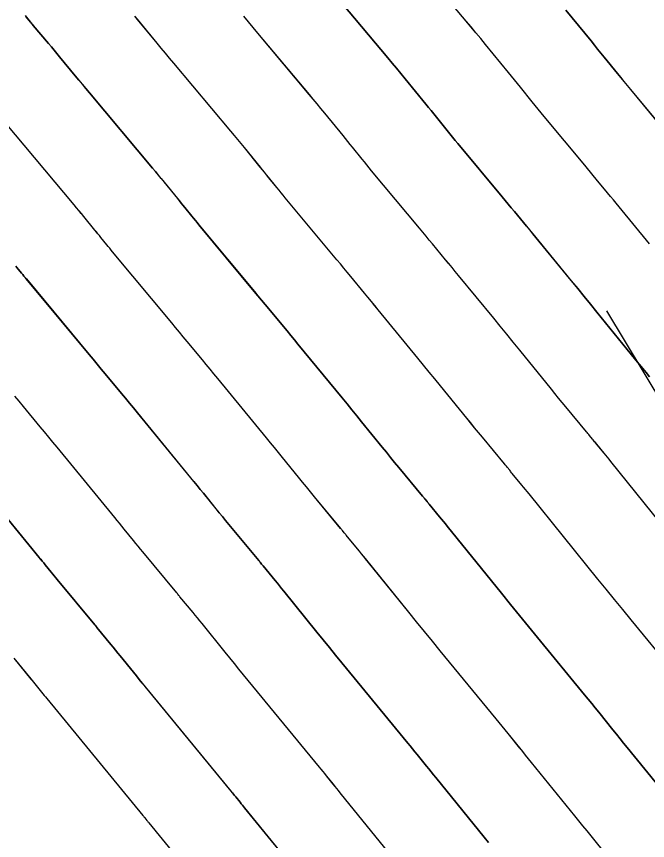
# Model space of a CAD drawing. Extents: x 954385 to 988206, y 1868364 to 1924553.
# Drawn here: x 955986.04 to 956008.6, y 1922849.97 to 1922879.46 of the extents above; entities that cross this region are included whole.
import ezdxf

# ---------------------------------------------------------------- set-up
doc = ezdxf.new("R2010")
doc.units = 0
for name, color, linetype in [('16', 7, 'Continuous'), ('26', 7, 'Continuous'), ('6', 7, 'Continuous'), ('7', 7, 'Continuous'), ('Default', 7, 'Continuous')]:
    doc.layers.add(name, color=color, linetype=linetype)

msp = doc.modelspace()

# ---------------------------------------------------------------- linework, layer by layer
at = {"layer": '16'}
for points in [[(956008.671, 1922871.321), (956007.583, 1922872.647), (956007.48, 1922872.771), (956007.378, 1922872.895), (956007.276, 1922873.02), (956007.173, 1922873.144), (956006.763, 1922873.641), (956006.661, 1922873.765), (956006.558, 1922873.889), (956006.455, 1922874.013), (956006.352, 1922874.137), (956004.909, 1922875.875), (956004.801, 1922876.005), (956004.693, 1922876.136), (956004.586, 1922876.267), (956004.479, 1922876.399), (956004.051, 1922876.926), (956003.944, 1922877.057), (956003.838, 1922877.189), (956003.731, 1922877.32), (956003.624, 1922877.452), (956002.806, 1922878.456), (956002.634, 1922878.667), (956002.461, 1922878.877), (956002.287, 1922879.086), (956002.113, 1922879.295), (956000.697, 1922880.984)], [(956008.67, 1922866.564), (956008.548, 1922866.712), (956008.426, 1922866.86), (956008.304, 1922867.009), (956008.183, 1922867.158), (956006.79, 1922868.879), (956006.561, 1922869.161), (956006.333, 1922869.442), (956006.103, 1922869.722), (956005.874, 1922870.003), (956004.712, 1922871.417), (956004.603, 1922871.55), (956004.494, 1922871.683), (956004.385, 1922871.816), (956004.275, 1922871.948), (956003.837, 1922872.478), (956003.728, 1922872.611), (956003.618, 1922872.743), (956003.509, 1922872.876), (956003.399, 1922873.008), (956001.822, 1922874.906), (956001.725, 1922875.024), (956001.628, 1922875.141), (956001.531, 1922875.259), (956001.435, 1922875.377), (956001.052, 1922875.851), (956000.956, 1922875.969), (956000.86, 1922876.087), (956000.763, 1922876.205), (956000.667, 1922876.323), (955999.933, 1922877.225), (955999.778, 1922877.415), (955999.623, 1922877.604), (955999.467, 1922877.792), (955999.31, 1922877.98), (955997.684, 1922879.92)], [(956009.305, 1922875.266), (956007.996, 1922876.843), (956007.877, 1922876.987), (956007.758, 1922877.131), (956007.64, 1922877.275), (956007.522, 1922877.42), (956007.051, 1922878.001), (956006.933, 1922878.146), (956006.816, 1922878.291), (956006.698, 1922878.436), (956006.58, 1922878.58), (956005.679, 1922879.686)], [(956009.238, 1922851.617), (956007.871, 1922853.298), (956007.744, 1922853.455), (956007.617, 1922853.612), (956007.49, 1922853.769), (956007.363, 1922853.927), (956006.858, 1922854.556), (956006.731, 1922854.714), (956006.604, 1922854.871), (956006.476, 1922855.027), (956006.348, 1922855.183), (956004.665, 1922857.234), (956004.343, 1922857.628), (956004.021, 1922858.023), (956003.699, 1922858.418), (956003.379, 1922858.814), (956001.439, 1922861.215), (956001.371, 1922861.299), (956001.303, 1922861.382), (956001.234, 1922861.466), (956001.166, 1922861.549), (956000.793, 1922862.001), (956000.773, 1922862.025), (956000.753, 1922862.049), (956000.734, 1922862.073), (956000.714, 1922862.098), (956000.635, 1922862.195), (956000.615, 1922862.219), (956000.596, 1922862.244), (956000.576, 1922862.268), (956000.556, 1922862.292), (955999.704, 1922863.32), (955999.556, 1922863.5), (955999.408, 1922863.68), (955999.261, 1922863.86), (955999.114, 1922864.041), (955998.373, 1922864.956), (955998.2, 1922865.169), (955998.027, 1922865.381), (955997.854, 1922865.593), (955997.681, 1922865.805), (955996.1, 1922867.73), (955995.971, 1922867.888), (955995.841, 1922868.046), (955995.711, 1922868.203), (955995.581, 1922868.361), (955995.061, 1922868.991), (955994.93, 1922869.149), (955994.8, 1922869.306), (955994.67, 1922869.464), (955994.539, 1922869.621), (955992.561, 1922872.002), (955992.497, 1922872.079), (955992.433, 1922872.157), (955992.369, 1922872.235), (955992.306, 1922872.313), (955992.052, 1922872.626), (955991.989, 1922872.704), (955991.926, 1922872.782), (955991.862, 1922872.86), (955991.799, 1922872.938), (955991.313, 1922873.534), (955991.211, 1922873.659), (955991.108, 1922873.784), (955991.005, 1922873.908), (955990.902, 1922874.032), (955988.644, 1922876.726), (955988.517, 1922876.878), (955988.39, 1922877.031), (955988.263, 1922877.184), (955988.137, 1922877.337), (955987.577, 1922878.019), (955987.479, 1922878.138), (955987.381, 1922878.256), (955987.282, 1922878.374), (955987.183, 1922878.492), (955986.637, 1922879.139), (955986.613, 1922879.168), (955986.589, 1922879.197), (955986.565, 1922879.226), (955986.541, 1922879.255), (955986.421, 1922879.401), (955986.373, 1922879.459)], [(956009.507, 1922856.047), (956008.015, 1922857.866), (956007.716, 1922858.23), (956007.419, 1922858.595), (956007.122, 1922858.96), (956006.825, 1922859.326), (956004.362, 1922862.375), (956004.298, 1922862.454), (956004.234, 1922862.533), (956004.169, 1922862.611), (956004.105, 1922862.69), (956003.763, 1922863.103), (956003.74, 1922863.131), (956003.717, 1922863.16), (956003.694, 1922863.188), (956003.67, 1922863.217), (956003.578, 1922863.331), (956003.555, 1922863.359), (956003.532, 1922863.388), (956003.509, 1922863.416), (956003.485, 1922863.445), (956002.693, 1922864.401), (956002.553, 1922864.571), (956002.414, 1922864.74), (956002.275, 1922864.91), (956002.137, 1922865.08), (956001.201, 1922866.236), (956000.998, 1922866.486), (956000.796, 1922866.734), (956000.593, 1922866.983), (956000.389, 1922867.231), (955998.971, 1922868.959), (955998.848, 1922869.109), (955998.725, 1922869.258), (955998.602, 1922869.407), (955998.479, 1922869.557), (955997.986, 1922870.154), (955997.863, 1922870.303), (955997.74, 1922870.452), (955997.616, 1922870.601), (955997.492, 1922870.75), (955995.648, 1922872.97), (955995.573, 1922873.061), (955995.498, 1922873.152), (955995.423, 1922873.243), (955995.349, 1922873.334), (955995.052, 1922873.701), (955994.978, 1922873.792), (955994.904, 1922873.884), (955994.829, 1922873.975), (955994.755, 1922874.066), (955994.187, 1922874.764), (955994.067, 1922874.911), (955993.947, 1922875.057), (955993.826, 1922875.203), (955993.704, 1922875.348), (955991.657, 1922877.791), (955991.508, 1922877.969), (955991.36, 1922878.147), (955991.212, 1922878.326), (955991.064, 1922878.506), (955990.366, 1922879.356), (955990.273, 1922879.469)], [(956010.272, 1922859.838), (956007.284, 1922863.535), (956007.224, 1922863.609), (956007.164, 1922863.683), (956007.104, 1922863.757), (956007.044, 1922863.83), (956006.734, 1922864.206), (956006.707, 1922864.238), (956006.68, 1922864.271), (956006.654, 1922864.303), (956006.627, 1922864.336), (956006.521, 1922864.467), (956006.495, 1922864.5), (956006.468, 1922864.532), (956006.442, 1922864.565), (956006.415, 1922864.597), (956005.681, 1922865.483), (956005.55, 1922865.641), (956005.42, 1922865.8), (956005.29, 1922865.96), (956005.16, 1922866.119), (956004.029, 1922867.516), (956003.797, 1922867.802), (956003.564, 1922868.088), (956003.331, 1922868.373), (956003.098, 1922868.658), (956001.842, 1922870.188), (956001.726, 1922870.329), (956001.61, 1922870.471), (956001.493, 1922870.612), (956001.377, 1922870.752), (956000.912, 1922871.316), (956000.795, 1922871.457), (956000.679, 1922871.598), (956000.562, 1922871.738), (956000.446, 1922871.879), (955998.735, 1922873.938), (955998.649, 1922874.042), (955998.563, 1922874.147), (955998.477, 1922874.251), (955998.392, 1922874.356), (955998.052, 1922874.776), (955997.967, 1922874.881), (955997.882, 1922874.985), (955997.796, 1922875.09), (955997.711, 1922875.195), (955997.06, 1922875.995), (955996.923, 1922876.163), (955996.785, 1922876.33), (955996.646, 1922876.497), (955996.507, 1922876.664), (955994.671, 1922878.855), (955994.5, 1922879.059), (955994.33, 1922879.264), (955994.16, 1922879.469)], [(956007.167, 1922849.411), (956006.583, 1922850.133), (956006.437, 1922850.313), (956006.291, 1922850.494), (956006.145, 1922850.674), (956005.999, 1922850.854), (956004.451, 1922852.758), (956004.346, 1922852.888), (956004.24, 1922853.018), (956004.135, 1922853.148), (956004.03, 1922853.279), (956003.612, 1922853.8), (956003.507, 1922853.93), (956003.401, 1922854.06), (956003.296, 1922854.19), (956003.19, 1922854.32), (956001.188, 1922856.758), (956000.905, 1922857.104), (956000.622, 1922857.451), (956000.34, 1922857.798), (956000.059, 1922858.145), (955998.516, 1922860.055), (955998.444, 1922860.143), (955998.372, 1922860.232), (955998.299, 1922860.321), (955998.227, 1922860.409), (955997.823, 1922860.898), (955997.806, 1922860.918), (955997.79, 1922860.938), (955997.773, 1922860.958), (955997.757, 1922860.978), (955997.692, 1922861.059), (955997.676, 1922861.079), (955997.659, 1922861.099), (955997.643, 1922861.119), (955997.626, 1922861.139), (955996.69, 1922862.27), (955996.546, 1922862.444), (955996.402, 1922862.619), (955996.259, 1922862.795), (955996.116, 1922862.971), (955995.545, 1922863.676), (955995.402, 1922863.852), (955995.259, 1922864.028), (955995.116, 1922864.203), (955994.972, 1922864.378), (955993.23, 1922866.501), (955993.093, 1922866.667), (955992.957, 1922866.833), (955992.82, 1922866.999), (955992.683, 1922867.165), (955992.135, 1922867.829), (955991.998, 1922867.995), (955991.861, 1922868.16), (955991.723, 1922868.326), (955991.586, 1922868.492), (955989.474, 1922871.034), (955989.421, 1922871.098), (955989.368, 1922871.162), (955989.315, 1922871.227), (955989.263, 1922871.291), (955989.053, 1922871.551), (955989, 1922871.615), (955988.948, 1922871.68), (955988.895, 1922871.745), (955988.842, 1922871.809), (955988.44, 1922872.303), (955988.355, 1922872.407), (955988.27, 1922872.51), (955988.185, 1922872.613), (955988.099, 1922872.716), (955985.631, 1922875.662)], [(955986.011, 1922870.527), (955986.053, 1922870.476), (955986.22, 1922870.27), (955986.261, 1922870.219), (955986.303, 1922870.167), (955986.345, 1922870.116), (955986.388, 1922870.065), (955988.633, 1922867.363), (955988.777, 1922867.189), (955988.921, 1922867.015), (955989.065, 1922866.841), (955989.209, 1922866.666), (955989.785, 1922865.969), (955989.929, 1922865.795), (955990.072, 1922865.621), (955990.216, 1922865.446), (955990.359, 1922865.271), (955992.263, 1922862.952), (955992.377, 1922862.813), (955992.491, 1922862.674), (955992.604, 1922862.535), (955992.717, 1922862.395), (955993.169, 1922861.837), (955993.282, 1922861.698), (955993.396, 1922861.559), (955993.51, 1922861.42), (955993.624, 1922861.282), (955994.697, 1922859.987), (955994.71, 1922859.971), (955994.723, 1922859.955), (955994.736, 1922859.939), (955994.749, 1922859.923), (955994.801, 1922859.859), (955994.813, 1922859.843), (955994.826, 1922859.827), (955994.839, 1922859.811), (955994.852, 1922859.796), (955995.288, 1922859.268), (955995.364, 1922859.175), (955995.441, 1922859.082), (955995.517, 1922858.988), (955995.593, 1922858.894), (955996.777, 1922857.429), (955997, 1922857.154), (955997.224, 1922856.879), (955997.448, 1922856.604), (955997.672, 1922856.33), (956000.031, 1922853.456), (956000.115, 1922853.353), (956000.199, 1922853.25), (956000.282, 1922853.147), (956000.366, 1922853.044), (956000.698, 1922852.631), (956000.781, 1922852.527), (956000.864, 1922852.424), (956000.947, 1922852.321), (956001.031, 1922852.218), (956002.759, 1922850.092), (956002.917, 1922849.897)], [(955999.52, 1922849.329), (955997.611, 1922851.678), (955997.549, 1922851.754), (955997.487, 1922851.83), (955997.426, 1922851.906), (955997.365, 1922851.983), (955997.12, 1922852.288), (955997.058, 1922852.364), (955996.997, 1922852.44), (955996.935, 1922852.516), (955996.873, 1922852.592), (955994.156, 1922855.902), (955993.99, 1922856.104), (955993.825, 1922856.307), (955993.66, 1922856.509), (955993.496, 1922856.713), (955992.67, 1922857.734), (955992.59, 1922857.833), (955992.51, 1922857.931), (955992.43, 1922858.03), (955992.349, 1922858.128), (955991.882, 1922858.693), (955991.863, 1922858.716), (955991.844, 1922858.74), (955991.806, 1922858.787), (955991.787, 1922858.811), (955991.768, 1922858.834), (955990.558, 1922860.294), (955990.474, 1922860.396), (955990.39, 1922860.499), (955990.306, 1922860.601), (955990.222, 1922860.704), (955989.889, 1922861.115), (955989.806, 1922861.218), (955989.722, 1922861.321), (955989.639, 1922861.423), (955989.555, 1922861.525), (955987.489, 1922864.042), (955987.338, 1922864.225), (955987.188, 1922864.408), (955987.037, 1922864.591), (955986.887, 1922864.774), (955986.284, 1922865.504), (955986.133, 1922865.687), (955985.982, 1922865.869)], [(955996.281, 1922848.567), (955994.191, 1922851.138), (955994.151, 1922851.187), (955994.111, 1922851.236), (955994.071, 1922851.285), (955994.032, 1922851.335), (955993.874, 1922851.532), (955993.834, 1922851.581), (955993.794, 1922851.63), (955993.754, 1922851.679), (955993.714, 1922851.728), (955990.64, 1922855.474), (955990.533, 1922855.604), (955990.427, 1922855.735), (955990.321, 1922855.865), (955990.215, 1922855.996), (955989.748, 1922856.574), (955989.664, 1922856.678), (955989.579, 1922856.781), (955989.495, 1922856.885), (955989.41, 1922856.988), (955988.912, 1922857.591), (955988.893, 1922857.613), (955988.857, 1922857.659), (955988.838, 1922857.681), (955987.492, 1922859.307), (955987.437, 1922859.372), (955987.383, 1922859.438), (955987.33, 1922859.504), (955987.276, 1922859.57), (955987.062, 1922859.835), (955987.008, 1922859.901), (955986.954, 1922859.967), (955986.9, 1922860.033), (955986.846, 1922860.099), (955984.618, 1922862.813)], [(955985.942, 1922856.488), (955986.553, 1922855.748), (955986.601, 1922855.689), (955986.649, 1922855.631), (955986.696, 1922855.573), (955986.744, 1922855.514), (955986.933, 1922855.28), (955986.981, 1922855.221), (955987.028, 1922855.162), (955987.076, 1922855.104), (955987.124, 1922855.046), (955990.556, 1922850.864), (955990.574, 1922850.842), (955990.592, 1922850.82), (955990.61, 1922850.798), (955990.628, 1922850.775), (955990.699, 1922850.686), (955990.717, 1922850.664), (955990.735, 1922850.642), (955990.753, 1922850.62), (955990.771, 1922850.598), (955993.041, 1922847.804)]]:
    msp.add_lwpolyline(points, dxfattribs=at)
at = {"layer": '26'}
msp.add_lwpolyline([(956007.131, 1922868.928), (956028.773, 1922832.948), (956023.524, 1922835.855), (956028.773, 1922832.948), (956028.665, 1922838.947)], dxfattribs=at)
at = {"layer": '6'}
for points in [[(956009.507, 1922856.047), (956008.015, 1922857.865), (956007.717, 1922858.23), (956007.419, 1922858.595), (956007.122, 1922858.96), (956006.826, 1922859.326), (956004.361, 1922862.375), (956004.297, 1922862.453), (956004.233, 1922862.532), (956004.169, 1922862.611), (956004.104, 1922862.689), (956003.763, 1922863.103), (956003.74, 1922863.131), (956003.717, 1922863.159), (956003.694, 1922863.188), (956003.67, 1922863.216), (956003.578, 1922863.331), (956003.555, 1922863.359), (956003.532, 1922863.388), (956003.509, 1922863.416), (956003.486, 1922863.444), (956002.693, 1922864.401), (956002.554, 1922864.57), (956002.414, 1922864.74), (956002.276, 1922864.91), (956002.137, 1922865.08), (956001.201, 1922866.236), (956000.999, 1922866.485), (956000.796, 1922866.734), (956000.593, 1922866.983), (956000.39, 1922867.231), (955998.971, 1922868.959), (955998.848, 1922869.108), (955998.725, 1922869.258), (955998.602, 1922869.407), (955998.479, 1922869.557), (955997.987, 1922870.154), (955997.863, 1922870.303), (955997.74, 1922870.452), (955997.617, 1922870.601), (955997.493, 1922870.75), (955995.648, 1922872.97), (955995.572, 1922873.061), (955995.497, 1922873.151), (955995.423, 1922873.243), (955995.348, 1922873.334), (955995.052, 1922873.7), (955994.977, 1922873.792), (955994.903, 1922873.883), (955994.829, 1922873.975), (955994.754, 1922874.066), (955994.186, 1922874.764), (955994.066, 1922874.91), (955993.946, 1922875.056), (955993.825, 1922875.202), (955993.703, 1922875.347), (955991.656, 1922877.79), (955991.507, 1922877.969), (955991.359, 1922878.147), (955991.211, 1922878.326), (955991.063, 1922878.505), (955990.365, 1922879.355), (955990.272, 1922879.469)], [(955984.618, 1922862.813), (955986.847, 1922860.099), (955986.901, 1922860.033), (955986.955, 1922859.967), (955987.009, 1922859.901), (955987.062, 1922859.835), (955987.277, 1922859.57), (955987.33, 1922859.504), (955987.384, 1922859.438), (955987.438, 1922859.372), (955987.492, 1922859.307), (955988.838, 1922857.681), (955988.857, 1922857.659), (955988.894, 1922857.613), (955988.912, 1922857.59), (955989.41, 1922856.987), (955989.495, 1922856.884), (955989.579, 1922856.781), (955989.663, 1922856.677), (955989.748, 1922856.573), (955990.215, 1922855.996), (955990.321, 1922855.865), (955990.427, 1922855.734), (955990.533, 1922855.604), (955990.64, 1922855.473), (955993.714, 1922851.727), (955993.754, 1922851.678), (955993.794, 1922851.629), (955993.833, 1922851.58), (955993.873, 1922851.531), (955994.031, 1922851.334), (955994.071, 1922851.285), (955994.111, 1922851.236), (955994.15, 1922851.187), (955994.19, 1922851.138), (955996.28, 1922848.567)]]:
    msp.add_lwpolyline(points, dxfattribs=at)
at = {"layer": '7'}
for points in [[(956008.671, 1922871.321), (956007.583, 1922872.647), (956007.48, 1922872.771), (956007.378, 1922872.895), (956007.276, 1922873.02), (956007.173, 1922873.144), (956006.763, 1922873.641), (956006.661, 1922873.765), (956006.558, 1922873.889), (956006.456, 1922874.013), (956006.353, 1922874.137), (956004.908, 1922875.875), (956004.8, 1922876.005), (956004.692, 1922876.136), (956004.585, 1922876.267), (956004.478, 1922876.399), (956004.051, 1922876.925), (956003.944, 1922877.057), (956003.837, 1922877.189), (956003.73, 1922877.32), (956003.623, 1922877.452), (956002.805, 1922878.455), (956002.633, 1922878.666), (956002.46, 1922878.876), (956002.286, 1922879.086), (956002.112, 1922879.295), (956000.696, 1922880.984)], [(955997.683, 1922879.919), (955999.309, 1922877.979), (955999.466, 1922877.791), (955999.622, 1922877.603), (955999.777, 1922877.414), (955999.932, 1922877.225), (956000.667, 1922876.323), (956000.763, 1922876.205), (956000.859, 1922876.087), (956000.955, 1922875.969), (956001.051, 1922875.85), (956001.435, 1922875.377), (956001.531, 1922875.259), (956001.627, 1922875.141), (956001.724, 1922875.024), (956001.821, 1922874.906), (956003.399, 1922873.008), (956003.509, 1922872.876), (956003.619, 1922872.744), (956003.728, 1922872.611), (956003.838, 1922872.479), (956004.275, 1922871.948), (956004.384, 1922871.816), (956004.494, 1922871.683), (956004.603, 1922871.55), (956004.712, 1922871.417), (956005.874, 1922870.002), (956006.104, 1922869.722), (956006.333, 1922869.442), (956006.562, 1922869.16), (956006.79, 1922868.879), (956008.184, 1922867.158), (956008.305, 1922867.009), (956008.426, 1922866.86), (956008.548, 1922866.712), (956008.67, 1922866.564)], [(956005.679, 1922879.686), (956006.579, 1922878.58), (956006.697, 1922878.435), (956006.815, 1922878.29), (956006.933, 1922878.145), (956007.051, 1922878), (956007.521, 1922877.42), (956007.639, 1922877.275), (956007.757, 1922877.131), (956007.876, 1922876.987), (956007.995, 1922876.843), (956009.306, 1922875.266)], [(955986.348, 1922879.488), (955986.396, 1922879.429), (955986.444, 1922879.371), (955986.54, 1922879.255), (955986.564, 1922879.226), (955986.588, 1922879.197), (955986.613, 1922879.168), (955986.637, 1922879.139), (955987.183, 1922878.492), (955987.282, 1922878.374), (955987.381, 1922878.256), (955987.479, 1922878.137), (955987.576, 1922878.019), (955988.136, 1922877.337), (955988.263, 1922877.183), (955988.389, 1922877.031), (955988.516, 1922876.878), (955988.643, 1922876.726), (955990.901, 1922874.032), (955991.004, 1922873.908), (955991.107, 1922873.783), (955991.21, 1922873.658), (955991.312, 1922873.533), (955991.798, 1922872.938), (955991.861, 1922872.86), (955991.925, 1922872.781), (955991.988, 1922872.703), (955992.052, 1922872.625), (955992.305, 1922872.313), (955992.369, 1922872.235), (955992.432, 1922872.157), (955992.496, 1922872.079), (955992.561, 1922872.002), (955994.54, 1922869.621), (955994.67, 1922869.464), (955994.801, 1922869.306), (955994.931, 1922869.149), (955995.061, 1922868.991), (955995.581, 1922868.361), (955995.711, 1922868.203), (955995.841, 1922868.045), (955995.971, 1922867.888), (955996.1, 1922867.73), (955997.681, 1922865.805), (955997.855, 1922865.593), (955998.028, 1922865.381), (955998.201, 1922865.169), (955998.373, 1922864.956), (955999.114, 1922864.041), (955999.261, 1922863.86), (955999.409, 1922863.68), (955999.556, 1922863.5), (955999.705, 1922863.32), (956000.556, 1922862.292), (956000.576, 1922862.268), (956000.596, 1922862.243), (956000.616, 1922862.219), (956000.635, 1922862.195), (956000.714, 1922862.097), (956000.734, 1922862.073), (956000.753, 1922862.049), (956000.773, 1922862.024), (956000.793, 1922862), (956001.165, 1922861.549), (956001.234, 1922861.465), (956001.302, 1922861.382), (956001.371, 1922861.298), (956001.439, 1922861.214), (956003.379, 1922858.814), (956003.699, 1922858.418), (956004.021, 1922858.023), (956004.343, 1922857.628), (956004.666, 1922857.234), (956006.348, 1922855.183), (956006.476, 1922855.027), (956006.604, 1922854.87), (956006.731, 1922854.713), (956006.857, 1922854.556), (956007.363, 1922853.926), (956007.49, 1922853.769), (956007.617, 1922853.612), (956007.744, 1922853.455), (956007.871, 1922853.298), (956009.238, 1922851.617)], [(956010.272, 1922859.838), (956007.284, 1922863.535), (956007.224, 1922863.609), (956007.164, 1922863.683), (956007.104, 1922863.756), (956007.043, 1922863.83), (956006.733, 1922864.205), (956006.707, 1922864.238), (956006.68, 1922864.27), (956006.654, 1922864.303), (956006.627, 1922864.336), (956006.521, 1922864.467), (956006.495, 1922864.499), (956006.468, 1922864.532), (956006.442, 1922864.564), (956006.415, 1922864.597), (956005.682, 1922865.482), (956005.551, 1922865.641), (956005.42, 1922865.8), (956005.29, 1922865.959), (956005.161, 1922866.119), (956004.029, 1922867.516), (956003.797, 1922867.802), (956003.565, 1922868.088), (956003.332, 1922868.373), (956003.098, 1922868.658), (956001.841, 1922870.188), (956001.725, 1922870.329), (956001.609, 1922870.47), (956001.493, 1922870.611), (956001.377, 1922870.752), (956000.912, 1922871.316), (956000.796, 1922871.457), (956000.679, 1922871.598), (956000.563, 1922871.739), (956000.446, 1922871.879), (955998.734, 1922873.938), (955998.648, 1922874.042), (955998.562, 1922874.146), (955998.477, 1922874.251), (955998.392, 1922874.356), (955998.051, 1922874.775), (955997.966, 1922874.88), (955997.881, 1922874.985), (955997.796, 1922875.09), (955997.711, 1922875.195), (955997.059, 1922875.994), (955996.922, 1922876.162), (955996.784, 1922876.33), (955996.645, 1922876.497), (955996.506, 1922876.663), (955994.67, 1922878.855), (955994.499, 1922879.059), (955994.329, 1922879.264), (955994.159, 1922879.469)], [(956007.167, 1922849.411), (956006.583, 1922850.133), (956006.437, 1922850.313), (956006.291, 1922850.494), (956006.144, 1922850.674), (956005.998, 1922850.854), (956004.451, 1922852.758), (956004.345, 1922852.888), (956004.24, 1922853.018), (956004.135, 1922853.148), (956004.03, 1922853.278), (956003.611, 1922853.8), (956003.506, 1922853.93), (956003.401, 1922854.06), (956003.296, 1922854.19), (956003.19, 1922854.319), (956001.188, 1922856.758), (956000.905, 1922857.104), (956000.622, 1922857.451), (956000.34, 1922857.798), (956000.059, 1922858.145), (955998.516, 1922860.054), (955998.444, 1922860.143), (955998.372, 1922860.232), (955998.299, 1922860.32), (955998.226, 1922860.408), (955997.823, 1922860.898), (955997.806, 1922860.918), (955997.79, 1922860.938), (955997.774, 1922860.958), (955997.757, 1922860.978), (955997.692, 1922861.059), (955997.676, 1922861.079), (955997.66, 1922861.099), (955997.643, 1922861.119), (955997.627, 1922861.139), (955996.691, 1922862.269), (955996.546, 1922862.444), (955996.403, 1922862.619), (955996.259, 1922862.795), (955996.116, 1922862.971), (955995.546, 1922863.676), (955995.403, 1922863.852), (955995.26, 1922864.027), (955995.116, 1922864.203), (955994.973, 1922864.378), (955993.23, 1922866.5), (955993.093, 1922866.667), (955992.956, 1922866.833), (955992.82, 1922866.999), (955992.683, 1922867.165), (955992.135, 1922867.829), (955991.998, 1922867.995), (955991.861, 1922868.161), (955991.724, 1922868.326), (955991.586, 1922868.492), (955989.474, 1922871.033), (955989.421, 1922871.097), (955989.368, 1922871.162), (955989.315, 1922871.226), (955989.262, 1922871.291), (955989.052, 1922871.55), (955988.999, 1922871.615), (955988.947, 1922871.68), (955988.894, 1922871.744), (955988.842, 1922871.809), (955988.439, 1922872.303), (955988.354, 1922872.407), (955988.269, 1922872.51), (955988.184, 1922872.613), (955988.098, 1922872.716), (955985.63, 1922875.661)], [(956002.916, 1922849.897), (956002.759, 1922850.092), (956001.03, 1922852.218), (956000.947, 1922852.321), (956000.864, 1922852.424), (956000.78, 1922852.527), (956000.697, 1922852.63), (956000.365, 1922853.044), (956000.282, 1922853.147), (956000.199, 1922853.25), (956000.115, 1922853.353), (956000.031, 1922853.455), (955997.672, 1922856.33), (955997.448, 1922856.604), (955997.224, 1922856.878), (955997, 1922857.153), (955996.777, 1922857.429), (955995.593, 1922858.894), (955995.517, 1922858.988), (955995.441, 1922859.081), (955995.364, 1922859.175), (955995.288, 1922859.268), (955994.853, 1922859.795), (955994.84, 1922859.811), (955994.827, 1922859.827), (955994.814, 1922859.843), (955994.801, 1922859.859), (955994.749, 1922859.923), (955994.736, 1922859.939), (955994.723, 1922859.955), (955994.71, 1922859.971), (955994.697, 1922859.986), (955993.625, 1922861.282), (955993.51, 1922861.42), (955993.396, 1922861.559), (955993.283, 1922861.698), (955993.17, 1922861.837), (955992.718, 1922862.395), (955992.605, 1922862.535), (955992.491, 1922862.674), (955992.378, 1922862.813), (955992.264, 1922862.952), (955990.359, 1922865.271), (955990.216, 1922865.446), (955990.072, 1922865.62), (955989.928, 1922865.795), (955989.785, 1922865.969), (955989.21, 1922866.667), (955989.066, 1922866.841), (955988.922, 1922867.015), (955988.778, 1922867.189), (955988.633, 1922867.363), (955986.387, 1922870.065), (955986.345, 1922870.116), (955986.303, 1922870.167), (955986.261, 1922870.218), (955986.219, 1922870.27), (955986.052, 1922870.475), (955986.01, 1922870.527)], [(955999.519, 1922849.329), (955997.61, 1922851.678), (955997.549, 1922851.754), (955997.487, 1922851.83), (955997.426, 1922851.906), (955997.364, 1922851.982), (955997.119, 1922852.287), (955997.058, 1922852.364), (955996.996, 1922852.44), (955996.934, 1922852.516), (955996.872, 1922852.591), (955994.156, 1922855.902), (955993.99, 1922856.104), (955993.825, 1922856.306), (955993.66, 1922856.509), (955993.496, 1922856.712), (955992.67, 1922857.734), (955992.59, 1922857.832), (955992.51, 1922857.931), (955992.429, 1922858.029), (955992.349, 1922858.128), (955991.882, 1922858.693), (955991.863, 1922858.716), (955991.844, 1922858.74), (955991.806, 1922858.787), (955991.787, 1922858.81), (955991.768, 1922858.834), (955990.558, 1922860.294), (955990.474, 1922860.396), (955990.39, 1922860.498), (955990.307, 1922860.601), (955990.223, 1922860.704), (955989.89, 1922861.115), (955989.807, 1922861.218), (955989.723, 1922861.321), (955989.639, 1922861.423), (955989.555, 1922861.525), (955987.488, 1922864.042), (955987.338, 1922864.225), (955987.188, 1922864.408), (955987.037, 1922864.591), (955986.887, 1922864.773), (955986.284, 1922865.504), (955986.133, 1922865.687), (955985.982, 1922865.869)], [(955985.942, 1922856.488), (955986.553, 1922855.747), (955986.601, 1922855.689), (955986.649, 1922855.631), (955986.696, 1922855.572), (955986.744, 1922855.514), (955986.933, 1922855.279), (955986.981, 1922855.221), (955987.028, 1922855.162), (955987.076, 1922855.104), (955987.124, 1922855.045), (955990.555, 1922850.863), (955990.573, 1922850.841), (955990.591, 1922850.819), (955990.609, 1922850.797), (955990.627, 1922850.775), (955990.698, 1922850.686), (955990.716, 1922850.664), (955990.734, 1922850.642), (955990.752, 1922850.62), (955990.77, 1922850.597), (955993.04, 1922847.804)]]:
    msp.add_lwpolyline(points, dxfattribs=at)
at = {"layer": 'Default'}
msp.add_arc((955068.332, 1922107.114), 1145.916, 31.460692, 46.414195, dxfattribs=at)

doc.saveas('drawing.dxf')
